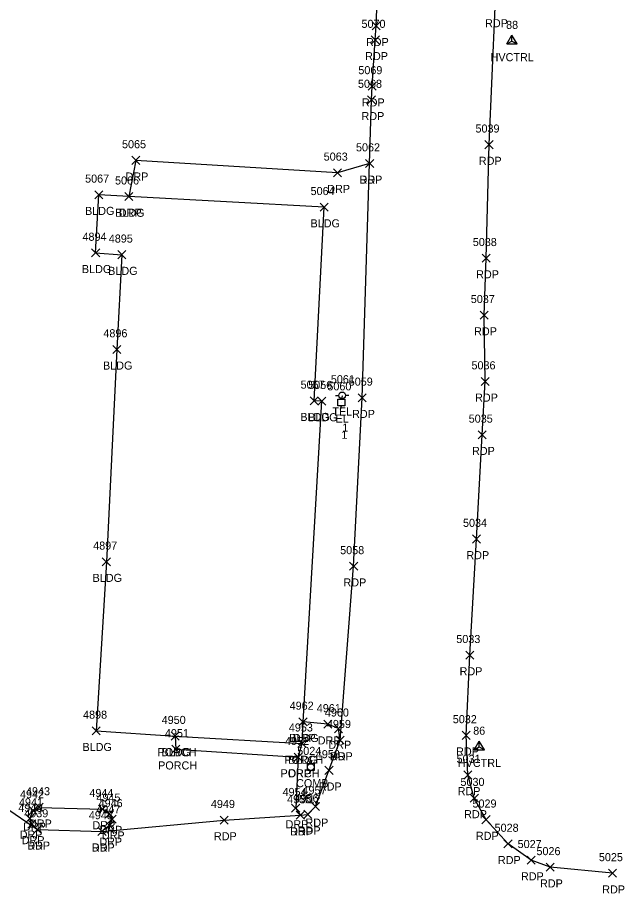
# Model space of a CAD drawing. Extents: x 1462668 to 1465147, y 550359 to 557351.
# Drawn here: x 1464341.8 to 1464492.1, y 554159.6 to 554376.6 of the extents above; entities that cross this region are included whole.
import ezdxf

# ---------------------------------------------------------------- set-up
doc = ezdxf.new("R2010")
doc.units = 0
for name, color, linetype in [('C_A', 7, 'Continuous'), ('C_I', 7, 'Continuous'), ('CPSM', 7, 'Continuous'), ('L_A', 7, 'Continuous'), ('L_I', 7, 'Continuous'), ('L_TIC', 7, 'Continuous'), ('LBC', 7, 'Continuous'), ('LBF', 7, 'Continuous'), ('P_A', 7, 'Continuous'), ('P_I', 7, 'Continuous'), ('P_TIC', 7, 'Continuous'), ('PET', 7, 'Continuous'), ('R_A', 7, 'Continuous'), ('R_I', 7, 'Continuous'), ('R_TIC', 7, 'Continuous'), ('RDP', 7, 'Continuous'), ('U_A', 7, 'Continuous'), ('U_C', 7, 'Continuous'), ('U_I', 7, 'Continuous'), ('UEPT', 7, 'Continuous'), ('UP', 7, 'Continuous')]:
    doc.layers.add(name, color=color, linetype=linetype)

msp = doc.modelspace()

# ---------------------------------------------------------------- linework, layer by layer
at = {"layer": 'CPSM'}
for p, q in [((1464462.98, 554370.01), (1464464.23, 554372.18)), ((1464462.98, 554370.01), (1464464.23, 554370.73)), ((1464465.48, 554370.01), (1464464.23, 554372.18)), ((1464464.23, 554370.73), (1464464.23, 554372.18)), ((1464464.23, 554370.73), (1464464.23, 554370.73)), ((1464464.23, 554370.73), (1464465.48, 554370.01)), ((1464462.98, 554370.01), (1464465.48, 554370.01)), ((1464454.89, 554195.17), (1464456.14, 554197.33)), ((1464457.39, 554195.17), (1464456.14, 554197.33)), ((1464456.14, 554195.89), (1464456.14, 554197.33)), ((1464454.89, 554195.17), (1464456.14, 554195.89)), ((1464454.89, 554195.17), (1464457.39, 554195.17)), ((1464456.14, 554195.89), (1464456.14, 554195.89)), ((1464456.14, 554195.89), (1464457.39, 554195.17))]:
    msp.add_line(p, q, dxfattribs=at)
at = {"layer": 'L_TIC'}
for points in [[(1464360.91, 554331.65), (1464362.91, 554333.65)], [(1464362.91, 554331.65), (1464360.91, 554333.65)], [(1464360.91, 554331.65), (1464362.91, 554333.65)], [(1464362.91, 554331.65), (1464360.91, 554333.65)], [(1464368.37, 554331.19), (1464370.37, 554333.19)], [(1464370.37, 554331.19), (1464368.37, 554333.19)], [(1464416.75, 554328.57), (1464418.75, 554330.57)], [(1464418.75, 554328.57), (1464416.75, 554330.57)], [(1464360.13, 554317.25), (1464362.13, 554319.25)], [(1464362.13, 554317.25), (1464360.13, 554319.25)], [(1464360.13, 554317.25), (1464362.13, 554319.25)], [(1464362.13, 554317.25), (1464360.13, 554319.25)], [(1464366.64, 554316.8), (1464368.64, 554318.8)], [(1464368.64, 554316.8), (1464366.64, 554318.8)], [(1464365.36, 554293.34), (1464367.36, 554295.34)], [(1464367.36, 554293.34), (1464365.36, 554295.34)], [(1464414.22, 554280.61), (1464416.22, 554282.61)], [(1464416.22, 554280.61), (1464414.22, 554282.61)], [(1464416.16, 554280.53), (1464418.16, 554282.53)], [(1464418.16, 554280.53), (1464416.16, 554282.53)], [(1464362.78, 554240.74), (1464364.78, 554242.74)], [(1464364.78, 554240.74), (1464362.78, 554242.74)], [(1464411.48, 554201.08), (1464413.48, 554203.08)], [(1464413.48, 554201.08), (1464411.48, 554203.08)], [(1464360.27, 554198.85), (1464362.27, 554200.85)], [(1464362.27, 554198.85), (1464360.27, 554200.85)], [(1464379.83, 554197.56), (1464381.83, 554199.56)], [(1464381.83, 554197.56), (1464379.83, 554199.56)], [(1464379.83, 554197.56), (1464381.83, 554199.56)], [(1464381.83, 554197.56), (1464379.83, 554199.56)], [(1464411.23, 554195.68), (1464413.23, 554197.68)], [(1464413.23, 554195.68), (1464411.23, 554197.68)], [(1464411.23, 554195.68), (1464413.23, 554197.68)], [(1464413.23, 554195.68), (1464411.23, 554197.68)], [(1464379.98, 554194.28), (1464381.98, 554196.28)], [(1464381.98, 554194.28), (1464379.98, 554196.28)], [(1464410.29, 554192.33), (1464412.29, 554194.33)], [(1464412.29, 554192.33), (1464410.29, 554194.33)]]:
    msp.add_lwpolyline(points, dxfattribs=at)
at = {"layer": 'LBC'}
for points in [[(1464361.13, 554318.25), (1464367.64, 554317.8), (1464366.36, 554294.34), (1464363.78, 554241.74), (1464361.27, 554199.85), (1464380.83, 554198.56), (1464412.23, 554196.68), (1464412.48, 554202.08), (1464417.16, 554281.53), (1464415.22, 554281.61), (1464417.75, 554329.57), (1464369.37, 554332.19), (1464361.91, 554332.65)], [(1464361.13, 554318.25), (1464361.91, 554332.65)]]:
    msp.add_lwpolyline(points, dxfattribs=at)
at = {"layer": 'LBF'}
msp.add_lwpolyline([(1464380.83, 554198.56), (1464380.98, 554195.28), (1464411.29, 554193.33), (1464412.23, 554196.68)], dxfattribs=at)
at = {"layer": 'P_TIC'}
for points in [[(1464429.58, 554373.48), (1464431.58, 554375.48)], [(1464431.58, 554373.48), (1464429.58, 554375.48)], [(1464429.38, 554369.99), (1464431.38, 554371.99)], [(1464431.38, 554369.99), (1464429.38, 554371.99)], [(1464428.58, 554358.52), (1464430.58, 554360.52)], [(1464430.58, 554358.52), (1464428.58, 554360.52)], [(1464428.47, 554355.14), (1464430.47, 554357.14)], [(1464430.47, 554355.14), (1464428.47, 554357.14)], [(1464457.54, 554344.06), (1464459.54, 554346.06)], [(1464459.54, 554344.06), (1464457.54, 554346.06)], [(1464427.98, 554339.4), (1464429.98, 554341.4)], [(1464429.98, 554339.4), (1464427.98, 554341.4)], [(1464456.86, 554315.94), (1464458.86, 554317.94)], [(1464458.86, 554315.94), (1464456.86, 554317.94)], [(1464456.36, 554301.82), (1464458.36, 554303.82)], [(1464458.36, 554301.82), (1464456.36, 554303.82)], [(1464456.6, 554285.4), (1464458.6, 554287.4)], [(1464458.6, 554285.4), (1464456.6, 554287.4)], [(1464426.15, 554281.36), (1464428.15, 554283.36)], [(1464428.15, 554281.36), (1464426.15, 554283.36)], [(1464455.85, 554272.19), (1464457.85, 554274.19)], [(1464457.85, 554272.19), (1464455.85, 554274.19)], [(1464454.44, 554246.37), (1464456.44, 554248.37)], [(1464456.44, 554246.37), (1464454.44, 554248.37)], [(1464424.02, 554239.61), (1464426.02, 554241.61)], [(1464426.02, 554239.61), (1464424.02, 554241.61)], [(1464452.77, 554217.6), (1464454.77, 554219.6)], [(1464454.77, 554217.6), (1464452.77, 554219.6)], [(1464451.9, 554197.74), (1464453.9, 554199.74)], [(1464453.9, 554197.74), (1464451.9, 554199.74)], [(1464420.66, 554196.55), (1464422.66, 554198.55)], [(1464422.66, 554196.55), (1464420.66, 554198.55)], [(1464417.91, 554189.06), (1464419.91, 554191.06)], [(1464419.91, 554189.06), (1464417.91, 554191.06)], [(1464452.28, 554187.91), (1464454.28, 554189.91)], [(1464454.28, 554187.91), (1464452.28, 554189.91)], [(1464453.9, 554182.2), (1464455.9, 554184.2)], [(1464455.9, 554182.2), (1464453.9, 554184.2)], [(1464414.6, 554180.11), (1464416.6, 554182.11)], [(1464416.6, 554180.11), (1464414.6, 554182.11)], [(1464410.81, 554177.93), (1464412.81, 554179.93)], [(1464412.81, 554177.93), (1464410.81, 554179.93)], [(1464412.7, 554178.16), (1464414.7, 554180.16)], [(1464414.7, 554178.16), (1464412.7, 554180.16)], [(1464391.93, 554176.74), (1464393.93, 554178.74)], [(1464393.93, 554176.74), (1464391.93, 554178.74)], [(1464456.8, 554176.84), (1464458.8, 554178.84)], [(1464458.8, 554176.84), (1464456.8, 554178.84)], [(1464345.71, 554174.43), (1464347.71, 554176.43)], [(1464347.71, 554174.43), (1464345.71, 554176.43)], [(1464361.7, 554173.95), (1464363.7, 554175.95)], [(1464363.7, 554173.95), (1464361.7, 554175.95)], [(1464462.25, 554170.84), (1464464.25, 554172.84)], [(1464464.25, 554170.84), (1464462.25, 554172.84)], [(1464467.96, 554166.81), (1464469.96, 554168.81)], [(1464469.96, 554166.81), (1464467.96, 554168.81)], [(1464472.68, 554165.05), (1464474.68, 554167.05)], [(1464474.68, 554165.05), (1464472.68, 554167.05)], [(1464488.09, 554163.56), (1464490.09, 554165.56)], [(1464490.09, 554163.56), (1464488.09, 554165.56)]]:
    msp.add_lwpolyline(points, dxfattribs=at)
at = {"layer": 'PET'}
for points in [[(1464223.03, 554402.97), (1464249.38, 554347.88), (1464269.86, 554305.04), (1464278.67, 554283.2), (1464301.48, 554248.39), (1464319.04, 554213.14), (1464328.66, 554194.92), (1464338.54, 554181.04), (1464346.71, 554175.43), (1464362.7, 554174.95), (1464392.93, 554177.74), (1464411.81, 554178.93), (1464413.7, 554179.16), (1464415.6, 554181.11), (1464418.91, 554190.06), (1464421.66, 554197.55), (1464425.02, 554240.61), (1464427.15, 554282.36), (1464428.98, 554340.4), (1464429.47, 554356.14), (1464429.58, 554359.52), (1464430.38, 554370.99), (1464430.58, 554374.48), (1464431.08, 554387.03)], [(1464489.09, 554164.56), (1464473.68, 554166.05), (1464468.96, 554167.81), (1464463.25, 554171.84), (1464457.8, 554177.84), (1464454.9, 554183.2), (1464453.28, 554188.91), (1464452.9, 554198.74), (1464453.77, 554218.6), (1464455.44, 554247.37), (1464456.85, 554273.19), (1464457.6, 554286.4), (1464457.36, 554302.82), (1464457.86, 554316.94), (1464458.54, 554345.06), (1464460.08, 554379.14)]]:
    msp.add_lwpolyline(points, dxfattribs=at)
at = {"layer": 'R_TIC'}
for points in [[(1464370.05, 554340.17), (1464372.05, 554342.17)], [(1464372.05, 554340.17), (1464370.05, 554342.17)], [(1464427.98, 554339.4), (1464429.98, 554341.4)], [(1464429.98, 554339.4), (1464427.98, 554341.4)], [(1464419.99, 554337.1), (1464421.99, 554339.1)], [(1464421.99, 554337.1), (1464419.99, 554339.1)], [(1464368.37, 554331.19), (1464370.37, 554333.19)], [(1464370.37, 554331.19), (1464368.37, 554333.19)], [(1464411.48, 554201.08), (1464413.48, 554203.08)], [(1464413.48, 554201.08), (1464411.48, 554203.08)], [(1464417.63, 554200.47), (1464419.63, 554202.47)], [(1464419.63, 554200.47), (1464417.63, 554202.47)], [(1464420.28, 554199.39), (1464422.28, 554201.39)], [(1464422.28, 554199.39), (1464420.28, 554201.39)], [(1464420.66, 554196.55), (1464422.66, 554198.55)], [(1464422.66, 554196.55), (1464420.66, 554198.55)], [(1464410.29, 554192.33), (1464412.29, 554194.33)], [(1464412.29, 554192.33), (1464410.29, 554194.33)], [(1464346.14, 554179.89), (1464348.14, 554181.89)], [(1464348.14, 554179.89), (1464346.14, 554181.89)], [(1464361.84, 554179.46), (1464363.84, 554181.46)], [(1464363.84, 554179.46), (1464361.84, 554181.46)], [(1464409.67, 554179.71), (1464411.67, 554181.71)], [(1464411.67, 554179.71), (1464409.67, 554181.71)], [(1464343.82, 554177.14), (1464345.82, 554179.14)], [(1464345.82, 554177.14), (1464343.82, 554179.14)], [(1464344.66, 554179.14), (1464346.66, 554181.14)], [(1464346.66, 554179.14), (1464344.66, 554181.14)], [(1464363.58, 554178.32), (1464365.58, 554180.32)], [(1464365.58, 554178.32), (1464363.58, 554180.32)], [(1464410.81, 554177.93), (1464412.81, 554179.93)], [(1464412.81, 554177.93), (1464410.81, 554179.93)], [(1464344.32, 554175.77), (1464346.32, 554177.77)], [(1464346.32, 554175.77), (1464344.32, 554177.77)], [(1464363.55, 554175.4), (1464365.55, 554177.4)], [(1464365.55, 554175.4), (1464363.55, 554177.4)], [(1464364.18, 554176.94), (1464366.18, 554178.94)], [(1464366.18, 554176.94), (1464364.18, 554178.94)], [(1464345.71, 554174.43), (1464347.71, 554176.43)], [(1464347.71, 554174.43), (1464345.71, 554176.43)], [(1464361.7, 554173.95), (1464363.7, 554175.95)], [(1464363.7, 554173.95), (1464361.7, 554175.95)]]:
    msp.add_lwpolyline(points, dxfattribs=at)
at = {"layer": 'RDP'}
for points in [[(1464428.98, 554340.4), (1464420.99, 554338.1), (1464371.05, 554341.17), (1464369.37, 554332.19)], [(1464421.66, 554197.55), (1464421.28, 554200.39), (1464418.63, 554201.47), (1464412.48, 554202.08)], [(1464411.29, 554193.33), (1464410.67, 554180.71), (1464411.81, 554178.93)], [(1464346.71, 554175.43), (1464345.32, 554176.77), (1464344.82, 554178.14), (1464345.66, 554180.14), (1464347.14, 554180.89), (1464362.84, 554180.46), (1464364.58, 554179.32), (1464365.18, 554177.94), (1464364.55, 554176.4), (1464362.7, 554174.95)]]:
    msp.add_lwpolyline(points, dxfattribs=at)
at = {"layer": 'UEPT'}
for p, q in [((1464421.14, 554280.35), (1464421.14, 554282.02)), ((1464421.14, 554282.02), (1464422.81, 554282.02)), ((1464422.14, 554282.85), (1464421.98, 554282.02)), ((1464421.98, 554281.19), (1464421.98, 554281.19)), ((1464422.81, 554282.02), (1464422.81, 554280.35)), ((1464422.81, 554280.35), (1464421.14, 554280.35)), ((1464421.73, 554279.52), (1464421.98, 554280.35))]:
    msp.add_line(p, q, dxfattribs=at)
at = {"layer": 'UP'}
for p, q in [((1464420.53, 554282.95), (1464421.36, 554282.95)), ((1464422.19, 554282.95), (1464422.19, 554282.95)), ((1464423.86, 554282.95), (1464423.02, 554282.95)), ((1464423.02, 554282.95), (1464423.02, 554282.95)), ((1464423.86, 554282.95), (1464423.86, 554282.95)), ((1464414.64, 554192.55), (1464414.39, 554191.72)), ((1464413.55, 554190.05), (1464413.55, 554191.72)), ((1464413.55, 554191.72), (1464415.22, 554191.72)), ((1464415.22, 554190.05), (1464413.55, 554190.05)), ((1464414.14, 554189.22), (1464414.39, 554190.05)), ((1464414.39, 554190.88), (1464414.39, 554190.88)), ((1464415.22, 554191.72), (1464415.22, 554190.05))]:
    msp.add_line(p, q, dxfattribs=at)
for centre in [(1464422.19, 554282.95), (1464414.39, 554190.88)]:
    msp.add_circle(centre, 0.833, dxfattribs=at)

# ---------------------------------------------------------------- texts
at = {"layer": 'C_A'}
for p in [(1464458.93, 554365.73), (1464450.83, 554190.89)]:
    msp.add_text('HVCTRL', height=2, dxfattribs=at).set_placement(p)
at = {"layer": 'C_I'}
for s, p in [('88', (1464462.77, 554373.73)), ('86', (1464454.62, 554198.89))]:
    msp.add_text(s, height=2, dxfattribs=at).set_placement(p)
at = {"layer": 'L_A'}
for s, p in [('BLDG', (1464358.5, 554327.65)), ('BLDG', (1464358.5, 554327.65)), ('BLDG', (1464365.96, 554327.19)), ('BLDG', (1464414.34, 554324.57)), ('BLDG', (1464357.72, 554313.25)), ('BLDG', (1464357.72, 554313.25)), ('BLDG', (1464364.23, 554312.8)), ('BLDG', (1464362.95, 554289.34)), ('BLDG', (1464411.81, 554276.61)), ('BLDG', (1464413.75, 554276.53)), ('BLDG', (1464360.37, 554236.74)), ('BLDG', (1464409.07, 554197.08)), ('BLDG', (1464357.86, 554194.85)), ('PORCH', (1464376.45, 554193.56)), ('BLDG', (1464377.42, 554193.56)), ('PORCH', (1464376.6, 554190.28)), ('PORCH', (1464407.86, 554191.68)), ('BLDG', (1464408.82, 554191.68)), ('PORCH', (1464406.92, 554188.33))]:
    msp.add_text(s, height=2, dxfattribs=at).set_placement(p)
at = {"layer": 'L_I'}
for s, p in [('5067', (1464358.52, 554335.65)), ('5067', (1464358.52, 554335.65)), ('5066', (1464365.93, 554335.19)), ('5064', (1464414.36, 554332.57)), ('4894', (1464357.87, 554321.25)), ('4894', (1464357.87, 554321.25)), ('4895', (1464364.38, 554320.8)), ('4896', (1464363.04, 554297.34)), ('5057', (1464411.89, 554284.61)), ('5056', (1464413.77, 554284.53)), ('4897', (1464360.52, 554244.74)), ('4962', (1464409.17, 554205.08)), ('4898', (1464358.01, 554202.85)), ('4950', (1464377.48, 554201.56)), ('4950', (1464377.48, 554201.56)), ('4953', (1464408.97, 554199.68)), ('4953', (1464408.97, 554199.68)), ('4951', (1464378.29, 554198.28)), ('4952', (1464408.03, 554196.33))]:
    msp.add_text(s, height=2, dxfattribs=at).set_placement(p)
at = {"layer": 'P_A'}
for p in [(1464457.57, 554374.14), (1464428.07, 554369.48), (1464427.87, 554365.99), (1464427.06, 554354.52), (1464426.96, 554351.14), (1464456.02, 554340.06), (1464426.47, 554335.4), (1464455.35, 554311.94), (1464454.85, 554297.82), (1464455.09, 554281.4), (1464424.63, 554277.36), (1464454.33, 554268.19), (1464452.93, 554242.37), (1464422.5, 554235.61), (1464451.26, 554213.6), (1464419.15, 554192.55), (1464450.39, 554193.74), (1464416.4, 554185.06), (1464450.77, 554183.91), (1464452.38, 554178.2), (1464413.09, 554176.11), (1464409.29, 554173.93), (1464411.18, 554174.16), (1464455.29, 554172.84), (1464390.42, 554172.74), (1464344.2, 554170.43), (1464360.19, 554169.95), (1464460.74, 554166.84), (1464466.45, 554162.81), (1464471.17, 554161.05), (1464486.58, 554159.56)]:
    msp.add_text('RDP', height=2, dxfattribs=at).set_placement(p)
at = {"layer": 'P_I'}
for s, p in [('5070', (1464426.96, 554373.99)), ('5069', (1464426.18, 554362.52)), ('5068', (1464426.09, 554359.14)), ('5039', (1464455.19, 554348.06)), ('5062', (1464425.6, 554343.4)), ('5038', (1464454.52, 554319.94)), ('5037', (1464454.02, 554305.82)), ('5036', (1464454.2, 554289.4)), ('5059', (1464423.8, 554285.36)), ('5035', (1464453.51, 554276.19)), ('5034', (1464452.1, 554250.37)), ('5058', (1464421.68, 554243.61)), ('5033', (1464450.44, 554221.6)), ('5032', (1464449.57, 554201.74)), ('4959', (1464418.4, 554200.55)), ('4958', (1464415.65, 554193.06)), ('5031', (1464450.51, 554191.91)), ('5030', (1464451.47, 554186.2)), ('4957', (1464412.34, 554184.11)), ('4955', (1464408.55, 554181.93)), ('4956', (1464410.38, 554182.16)), ('4949', (1464389.67, 554180.74)), ('5029', (1464454.45, 554180.84)), ('4939', (1464343.44, 554178.43)), ('4948', (1464359.44, 554177.95)), ('5028', (1464459.92, 554174.84)), ('5027', (1464465.63, 554170.81)), ('5026', (1464470.29, 554169.05)), ('5025', (1464485.75, 554167.56))]:
    msp.add_text(s, height=2, dxfattribs=at).set_placement(p)
at = {"layer": 'R_A'}
for p in [(1464368.54, 554336.17), (1464426.47, 554335.4), (1464418.48, 554333.1), (1464366.86, 554327.19), (1464409.97, 554197.08), (1464416.12, 554196.47), (1464418.77, 554195.39), (1464419.15, 554192.55), (1464408.78, 554188.33), (1464343.15, 554175.14), (1464344.63, 554175.89), (1464360.33, 554175.46), (1464408.16, 554175.71), (1464342.31, 554173.14), (1464362.06, 554174.32), (1464362.66, 554172.94), (1464409.29, 554173.93), (1464342.81, 554171.77), (1464362.03, 554171.4), (1464344.2, 554170.43), (1464360.19, 554169.95)]:
    msp.add_text('DRP', height=2, dxfattribs=at).set_placement(p)
at = {"layer": 'R_I'}
for s, p in [('5065', (1464367.66, 554344.17)), ('5062', (1464425.6, 554343.4)), ('5063', (1464417.6, 554341.1)), ('5066', (1464365.93, 554335.19)), ('4962', (1464409.17, 554205.08)), ('4961', (1464415.89, 554204.47)), ('4960', (1464417.89, 554203.39)), ('4959', (1464418.4, 554200.55)), ('4952', (1464408.03, 554196.33)), ('4943', (1464343.88, 554183.89)), ('4954', (1464407.41, 554183.71)), ('4942', (1464342.4, 554183.14)), ('4944', (1464359.58, 554183.46)), ('4945', (1464361.32, 554182.32)), ('4955', (1464408.55, 554181.93)), ('4940', (1464341.97, 554179.77)), ('4941', (1464342.13, 554181.14)), ('4947', (1464361.29, 554179.4)), ('4946', (1464361.86, 554180.94)), ('4939', (1464343.44, 554178.43)), ('4948', (1464359.44, 554177.95))]:
    msp.add_text(s, height=2, dxfattribs=at).set_placement(p)
at = {"layer": 'U_A'}
for s, p in [('TEL', (1464419.75, 554277.95)), ('EL', (1464420.51, 554276.19)), ('COMB', (1464410.77, 554185.88))]:
    msp.add_text(s, height=2, dxfattribs=at).set_placement(p)
at = {"layer": 'U_C'}
for s, p in [('1', (1464422.19, 554273.95)), ('1', (1464421.98, 554272.19)), ('3/12', (1464411.61, 554181.88))]:
    msp.add_text(s, height=2, dxfattribs=at).set_placement(p)
at = {"layer": 'U_I'}
for s, p in [('5061', (1464419.37, 554285.95)), ('5060', (1464418.51, 554284.19)), ('5024', (1464411.05, 554193.88))]:
    msp.add_text(s, height=2, dxfattribs=at).set_placement(p)

doc.saveas('drawing.dxf')
